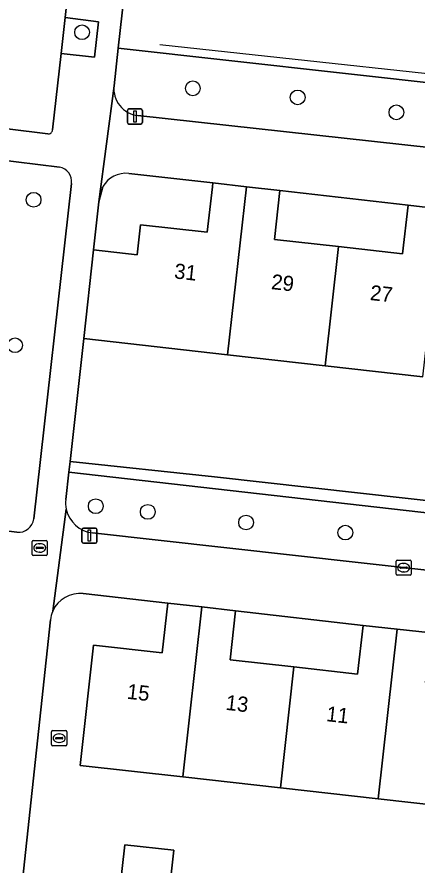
# Model space of a CAD drawing. Extents: x 161928 to 163071, y 386474 to 387428.
# Drawn here: x 162104.8 to 162131.2, y 386955.1 to 387011.2 of the extents above; entities that cross this region are included whole.
import ezdxf

# ---------------------------------------------------------------- set-up
doc = ezdxf.new("R2010")
doc.units = 0
for name, color, linetype in [('IMGEO_Boom', 7, 'Continuous'), ('IMGEO_Brandkraan', 7, 'Continuous'), ('IMGEO_Erf', 7, 'Continuous'), ('IMGEO_Groenvoorziening', 7, 'Continuous'), ('IMGEO_Haag', 7, 'Continuous'), ('IMGEO_Hek', 7, 'Continuous'), ('IMGEO_Kolk', 7, 'Continuous'), ('IMGEO_Lichtmast', 7, 'Continuous'), ('IMGEO_Pand', 7, 'Continuous'), ('IMGEO_Pand_nummerreeks', 7, 'Continuous'), ('IMGEO_Parkeervlak_open', 7, 'Continuous'), ('IMGEO_Rioolput', 7, 'Continuous'), ('IMGEO_Voetpad_open', 7, 'Continuous')]:
    doc.layers.add(name, color=color, linetype=linetype)

msp = doc.modelspace()

# ---------------------------------------------------------------- linework, layer by layer
at = {"layer": 'IMGEO_Boom'}
for centre in [(162109.075, 387010.218), (162116.406, 387006.507), (162123.341, 387005.905), (162129.878, 387004.917), (162105.865, 386999.131), (162104.643, 386989.506), (162109.982, 386978.855), (162113.425, 386978.48), (162119.93, 386977.776), (162126.494, 386977.108)]:
    msp.add_circle(centre, 0.489, dxfattribs=at)
at = {"layer": 'IMGEO_Brandkraan'}
for p, q in [((162105.772, 386975.669), (162105.772, 386976.521)), ((162105.847, 386976.595), (162106.699, 386976.595)), ((162106.26, 386976.375), (162106.285, 386976.375)), ((162106.773, 386976.521), (162106.773, 386975.669)), ((162106.031, 386976.089), (162106.031, 386976.101)), ((162106.469, 386976.052), (162106.071, 386976.052)), ((162106.074, 386976.138), (162106.472, 386976.138)), ((162106.283, 386975.815), (162106.258, 386975.815)), ((162106.515, 386976.101), (162106.515, 386976.089)), ((162106.699, 386975.595), (162105.847, 386975.595))]:
    msp.add_line(p, q, dxfattribs=at)
for points in [[(162105.772, 386975.669), (162105.772, 386976.521)], [(162105.847, 386976.595), (162106.699, 386976.595)], [(162106.773, 386976.521), (162106.773, 386975.669)], [(162106.699, 386975.595), (162105.847, 386975.595)]]:
    msp.add_lwpolyline(points, dxfattribs=at)
for centre, radius, start, end in [((162105.849, 386976.519), 0.0765, 91.552, 178.448), ((162105.849, 386976.519), 0.0765, 91.552, 178.448), ((162106.697, 386976.519), 0.0765, 1.552, 88.448), ((162106.697, 386976.519), 0.0765, 1.552, 88.448), ((162105.849, 386975.671), 0.0765, 181.552, 268.448), ((162105.849, 386975.671), 0.0765, 181.552, 268.448), ((162106.071, 386976.098), 0.0403, 85.8775, 175.7526), ((162106.068, 386976.088), 0.0366, 178.938, 274.7102), ((162106.472, 386976.095), 0.043, 264.8664, 352.4533), ((162106.476, 386976.1), 0.0386, 1.7309, 96.639), ((162106.697, 386975.671), 0.0765, 271.552, 358.448), ((162106.697, 386975.671), 0.0765, 271.552, 358.448)]:
    msp.add_arc(centre, radius, start, end, dxfattribs=at)
for centre, major_axis, ratio, start_param, end_param in [((162106.259, 386976.095), (-0.387, 0.002), 0.722429, 4.712389, 7.853982), ((162106.284, 386976.095), (-0.39, 0.002), 0.717154, 1.570796, 4.712389)]:
    msp.add_ellipse(centre, major_axis=major_axis, ratio=ratio, start_param=start_param, end_param=end_param, dxfattribs=at)
at = {"layer": 'IMGEO_Erf'}
for points in [[(162113.448, 387026.714), (162111.472, 387009.159), (162133.644, 387006.692), (162133.799, 387008.156), (162136.8, 387007.839), (162136.643, 387006.358), (162168.711, 387002.789), (162170.719, 387020.821)], [(162110.449, 387000), (162110.192, 386998.997), (162109.838, 386995.818), (162112.714, 386995.493), (162112.938, 386997.48), (162117.361, 386996.98), (162117.702, 387000), (162117.73, 387000.244), (162112.165, 387000.873)], [(162131.63, 386987.411), (162125.153, 386988.143), (162118.693, 386988.873), (162109.184, 386989.948), (162108.279, 386981.822), (162117.837, 386980.804), (162130.648, 386979.367), (162136.977, 386978.659), (162137.235, 386981.096), (162143.771, 386980.405), (162143.509, 386977.927), (162165.555, 386975.46), (162167.511, 386992.682)], [(162162.828, 386967.021), (162158.07, 386967.531), (162157.707, 386964.281), (162162.148, 386963.785), (162161.259, 386955.842), (162154.507, 386956.597), (162147.999, 386957.326), (162141.594, 386958.042), (162135.159, 386958.762), (162128.668, 386959.489), (162122.196, 386960.213), (162115.733, 386960.936), (162108.941, 386961.696), (162109.832, 386969.663), (162114.38, 386969.154), (162114.747, 386972.438), (162109.157, 386973.068)], [(162106.981, 386971.336), (162105.127, 386954.086), (162111.551, 386953.32), (162111.902, 386956.457), (162115.148, 386956.094), (162114.794, 386952.933), (162162.272, 386947.379), (162162.618, 386948.375), (162164.401, 386965.029)]]:
    msp.add_lwpolyline(points, dxfattribs=at)
for points in [[(162122.171, 386999.742), (162121.807, 386996.515), (162126.045, 386996.036), (162130.283, 386995.557), (162130.646, 386998.767)], [(162119.239, 386971.936), (162118.876, 386968.687), (162123.092, 386968.215), (162127.311, 386967.743), (162127.672, 386970.969)]]:
    msp.add_lwpolyline(points, close=True, dxfattribs=at)
for centre, radius, start, end in [((162111.966, 386999.141), 1.744, 83.4563, 150.4723), ((162108.925, 386971.128), 1.954, 83.1757, 156.6243), ((162108.878, 386971.137), 1.908, 156.339, 174.0247)]:
    msp.add_arc(centre, radius, start, end, dxfattribs=at)
at = {"layer": 'IMGEO_Groenvoorziening'}
for points in [[(162136.643, 387006.358), (162136.616, 387006.101), (162133.615, 387006.419), (162133.644, 387006.692), (162111.472, 387009.159), (162111.192, 387006.67)], [(162112.76, 387004.708), (162155.731, 387000), (162165.269, 386998.955)], [(162100.379, 387002.167), (162098.918, 386989.137), (162097.69, 386978.022), (162101.066, 386977.601), (162104.766, 386977.128)], [(162107.581, 387001.289), (162100.379, 387002.167)], [(162105.874, 386978.011), (162108.368, 387000.218)], [(162108.2, 386981.114), (162107.998, 386979.301)], [(162165.259, 386972.856), (162165.458, 386974.606), (162108.2, 386981.114)], [(162109.769, 386977.086), (162163.103, 386971.136)]]:
    msp.add_lwpolyline(points, dxfattribs=at)
msp.add_lwpolyline([(162136.977, 386978.659), (162130.648, 386979.367), (162117.837, 386980.804), (162108.279, 386981.822), (162108.2, 386981.114), (162165.458, 386974.606), (162165.555, 386975.46), (162143.509, 386977.927), (162143.456, 386977.421), (162136.919, 386978.111)], close=True, dxfattribs=at)
for centre, radius, start, end in [((162112.955, 387006.472), 1.774, 173.5789, 263.6837), ((162107.418, 387000.345), 0.958, 352.3973, 80.2217), ((162109.959, 386979.08), 1.974, 173.5576, 192.1851), ((162109.991, 386979.078), 2.005, 191.9568, 263.6371), ((162104.859, 386978.148), 1.024, 264.7934, 352.3114)]:
    msp.add_arc(centre, radius, start, end, dxfattribs=at)
at = {"layer": 'IMGEO_Haag'}
msp.add_lwpolyline([(162108.279, 386981.822), (162108.2, 386981.114), (162165.458, 386974.606), (162165.555, 386975.46), (162130.648, 386979.367), (162117.837, 386980.804)], close=True, dxfattribs=at)
at = {"layer": 'IMGEO_Hek'}
msp.add_lwpolyline([(162114.222, 387009.402), (162168.791, 387003.504)], dxfattribs=at)
at = {"layer": 'IMGEO_Kolk'}
for p, q in [((162129.853, 386974.362), (162129.853, 386975.214)), ((162129.928, 386975.288), (162130.78, 386975.288)), ((162130.341, 386975.068), (162130.366, 386975.068)), ((162130.854, 386975.214), (162130.854, 386974.362)), ((162130.112, 386974.782), (162130.112, 386974.794)), ((162130.55, 386974.745), (162130.152, 386974.745)), ((162130.155, 386974.831), (162130.553, 386974.831)), ((162130.364, 386974.508), (162130.339, 386974.508)), ((162130.596, 386974.794), (162130.596, 386974.782)), ((162130.78, 386974.288), (162129.928, 386974.288))]:
    msp.add_line(p, q, dxfattribs=at)
for points in [[(162129.853, 386974.362), (162129.853, 386975.214)], [(162129.928, 386975.288), (162130.78, 386975.288)], [(162130.854, 386975.214), (162130.854, 386974.362)], [(162130.78, 386974.288), (162129.928, 386974.288)]]:
    msp.add_lwpolyline(points, dxfattribs=at)
for centre, radius, start, end in [((162129.93, 386975.212), 0.0765, 91.552, 178.448), ((162129.93, 386975.212), 0.0765, 91.552, 178.448), ((162130.778, 386975.212), 0.0765, 1.552, 88.448), ((162130.778, 386975.212), 0.0765, 1.552, 88.448), ((162130.152, 386974.791), 0.0403, 85.8775, 175.7526), ((162130.149, 386974.781), 0.0366, 178.938, 274.7102), ((162130.553, 386974.788), 0.043, 264.8664, 352.4533), ((162130.557, 386974.793), 0.0386, 1.7309, 96.639), ((162129.93, 386974.364), 0.0765, 181.552, 268.448), ((162129.93, 386974.364), 0.0765, 181.552, 268.448), ((162130.778, 386974.364), 0.0765, 271.552, 358.448), ((162130.778, 386974.364), 0.0765, 271.552, 358.448)]:
    msp.add_arc(centre, radius, start, end, dxfattribs=at)
for centre, major_axis, ratio, start_param, end_param in [((162130.34, 386974.788), (-0.387, 0.002), 0.722429, 4.712389, 7.853982), ((162130.365, 386974.788), (-0.39, 0.002), 0.717154, 1.570796, 4.712389)]:
    msp.add_ellipse(centre, major_axis=major_axis, ratio=ratio, start_param=start_param, end_param=end_param, dxfattribs=at)
at = {"layer": 'IMGEO_Lichtmast'}
for p, q in [((162112.075, 387004.242), (162112.075, 387005.042)), ((162112.075, 387005.042), (162112.075, 387004.242)), ((162112.175, 387005.142), (162112.965, 387005.142)), ((162112.965, 387005.142), (162112.175, 387005.142)), ((162113.065, 387005.042), (162113.065, 387004.242)), ((162113.065, 387004.242), (162113.065, 387005.042)), ((162112.965, 387004.142), (162112.175, 387004.142)), ((162112.175, 387004.142), (162112.965, 387004.142)), ((162109.067, 386976.507), (162109.067, 386977.307)), ((162109.067, 386977.307), (162109.067, 386976.507)), ((162109.167, 386977.407), (162109.957, 386977.407)), ((162109.957, 386977.407), (162109.167, 386977.407)), ((162110.057, 386977.307), (162110.057, 386976.507)), ((162110.057, 386976.507), (162110.057, 386977.307)), ((162109.957, 386976.407), (162109.167, 386976.407)), ((162109.167, 386976.407), (162109.957, 386976.407))]:
    msp.add_line(p, q, dxfattribs=at)
for points in [[(162112.495, 387005.017), (162112.645, 387005.017), (162112.645, 387004.267), (162112.495, 387004.267), (162112.495, 387005.017)], [(162109.487, 386977.282), (162109.637, 386977.282), (162109.637, 386976.532), (162109.487, 386976.532), (162109.487, 386977.282)]]:
    msp.add_lwpolyline(points, dxfattribs=at)
for centre, start, end in [((162112.175, 387005.042), 90, 180), ((162112.175, 387005.042), 90, 180), ((162112.965, 387005.042), 0, 90), ((162112.965, 387005.042), 360, 90), ((162112.175, 387004.242), 180, 270), ((162112.175, 387004.242), 180, 270), ((162112.965, 387004.242), 270, 0), ((162112.965, 387004.242), 270, 0), ((162109.167, 386977.307), 90, 180), ((162109.167, 386977.307), 90, 180), ((162109.957, 386977.307), 0, 90), ((162109.957, 386977.307), 360, 90), ((162109.167, 386976.507), 180, 270), ((162109.167, 386976.507), 180, 270), ((162109.957, 386976.507), 270, 0), ((162109.957, 386976.507), 270, 0)]:
    msp.add_arc(centre, 0.1, start, end, dxfattribs=at)
at = {"layer": 'IMGEO_Pand'}
for points in [[(162117.73, 387000.244), (162117.702, 387000), (162117.361, 386996.98), (162112.938, 386997.48), (162112.714, 386995.493), (162109.838, 386995.818), (162109.184, 386989.948), (162118.693, 386988.873), (162119.95, 386999.993)], [(162119.95, 386999.993), (162118.693, 386988.873), (162125.153, 386988.143), (162126.045, 386996.036), (162121.807, 386996.515), (162122.171, 386999.742)], [(162130.646, 386998.767), (162130.283, 386995.557), (162126.045, 386996.036), (162125.153, 386988.143), (162131.63, 386987.411), (162132.885, 386998.514)], [(162114.747, 386972.438), (162114.38, 386969.154), (162109.832, 386969.663), (162108.941, 386961.696), (162115.733, 386960.936), (162116.992, 386972.187)], [(162116.992, 386972.187), (162115.733, 386960.936), (162122.196, 386960.213), (162123.092, 386968.215), (162118.876, 386968.687), (162119.239, 386971.936)], [(162127.672, 386970.969), (162127.311, 386967.743), (162123.092, 386968.215), (162122.196, 386960.213), (162128.668, 386959.489), (162129.925, 386970.717)], [(162129.925, 386970.717), (162128.668, 386959.489), (162135.159, 386958.762), (162136.048, 386966.707), (162131.811, 386967.181), (162132.178, 386970.465)], [(162115.148, 386956.094), (162111.902, 386956.457), (162111.551, 386953.32), (162111.517, 386953.012), (162114.762, 386952.649), (162114.794, 386952.933)]]:
    msp.add_lwpolyline(points, close=True, dxfattribs=at)
at = {"layer": 'IMGEO_Parkeervlak_open'}
for points in [[(162107.116, 387003.755), (162107.691, 387008.814), (162107.96, 387011.192), (162108.936, 387020.121)], [(162101.617, 387004.128), (162106.81, 387003.494)]]:
    msp.add_lwpolyline(points, dxfattribs=at)
msp.add_arc((162106.842, 387003.767), 0.274, 263.3536, 357.5708, dxfattribs=at)
at = {"layer": 'IMGEO_Rioolput'}
for p, q in [((162107.059, 386963.076), (162107.059, 386963.928)), ((162107.134, 386964.002), (162107.986, 386964.002)), ((162108.06, 386963.928), (162108.06, 386963.076)), ((162107.318, 386963.496), (162107.318, 386963.508)), ((162107.756, 386963.459), (162107.358, 386963.459)), ((162107.361, 386963.545), (162107.759, 386963.545)), ((162107.547, 386963.782), (162107.572, 386963.782)), ((162107.802, 386963.508), (162107.802, 386963.496)), ((162107.986, 386963.002), (162107.134, 386963.002)), ((162107.57, 386963.222), (162107.545, 386963.222))]:
    msp.add_line(p, q, dxfattribs=at)
for points in [[(162107.059, 386963.076), (162107.059, 386963.928)], [(162107.134, 386964.002), (162107.986, 386964.002)], [(162108.06, 386963.928), (162108.06, 386963.076)], [(162107.986, 386963.002), (162107.134, 386963.002)]]:
    msp.add_lwpolyline(points, dxfattribs=at)
for centre, radius, start, end in [((162107.136, 386963.926), 0.0765, 91.552, 178.448), ((162107.136, 386963.926), 0.0765, 91.552, 178.448), ((162107.984, 386963.926), 0.0765, 1.552, 88.448), ((162107.984, 386963.926), 0.0765, 1.552, 88.448), ((162107.358, 386963.505), 0.0403, 85.8775, 175.7526), ((162107.355, 386963.495), 0.0366, 178.938, 274.7102), ((162107.759, 386963.502), 0.043, 264.8664, 352.4533), ((162107.763, 386963.507), 0.0386, 1.7309, 96.639), ((162107.136, 386963.078), 0.0765, 181.552, 268.448), ((162107.136, 386963.078), 0.0765, 181.552, 268.448), ((162107.984, 386963.078), 0.0765, 271.552, 358.448), ((162107.984, 386963.078), 0.0765, 271.552, 358.448)]:
    msp.add_arc(centre, radius, start, end, dxfattribs=at)
for centre, major_axis, ratio, start_param, end_param in [((162107.546, 386963.502), (-0.387, 0.002), 0.722429, 4.712389, 7.853982), ((162107.571, 386963.502), (-0.39, 0.002), 0.717154, 1.570796, 4.712389)]:
    msp.add_ellipse(centre, major_axis=major_axis, ratio=ratio, start_param=start_param, end_param=end_param, dxfattribs=at)
at = {"layer": 'IMGEO_Voetpad_open'}
for points in [[(162110.096, 387030.522), (162109.247, 387022.836), (162111.467, 387022.548), (162111.177, 387019.869), (162108.936, 387020.121), (162107.96, 387011.192), (162110.156, 387010.918), (162109.904, 387008.569), (162107.691, 387008.814), (162107.116, 387003.755)], [(162111.192, 387006.67), (162111.472, 387009.159), (162113.448, 387026.714)], [(162107.998, 386979.301), (162108.2, 386981.114), (162108.279, 386981.822), (162109.184, 386989.948), (162109.838, 386995.818), (162110.192, 386998.997), (162111.192, 387006.67)], [(162111.192, 387006.67), (162110.192, 386998.997), (162110.449, 387000)], [(162165.269, 386998.955), (162155.731, 387000), (162112.76, 387004.708)], [(162106.81, 387003.494), (162101.617, 387004.128)], [(162100.497, 387003.3), (162100.379, 387002.167), (162107.581, 387001.289)], [(162112.165, 387000.873), (162117.73, 387000.244), (162119.95, 386999.993), (162122.171, 386999.742), (162130.646, 386998.767), (162132.885, 386998.514), (162135.127, 386998.26), (162143.662, 386997.239), (162145.918, 386996.984), (162148.174, 386996.729), (162156.555, 386995.839), (162158.735, 386995.593), (162160.917, 386995.346), (162165.865, 386994.743)], [(162108.368, 387000.218), (162105.874, 386978.011)], [(162107.131, 386971.903), (162108.03, 386978.663)], [(162108.03, 386978.663), (162107.131, 386971.903)], [(162104.766, 386977.128), (162101.066, 386977.601), (162097.69, 386978.022), (162097.545, 386976.875)], [(162163.103, 386971.136), (162109.769, 386977.086)], [(162109.157, 386973.068), (162114.747, 386972.438), (162116.992, 386972.187), (162119.239, 386971.936), (162127.672, 386970.969), (162129.925, 386970.717), (162132.178, 386970.465), (162140.646, 386969.464), (162142.845, 386969.218), (162145.047, 386968.972), (162153.452, 386968.047), (162155.76, 386967.789), (162158.07, 386967.531), (162162.828, 386967.021)], [(162100.497, 386949.798), (162101.654, 386949.639), (162102.835, 386949.499), (162104.668, 386949.313), (162105.127, 386954.086), (162106.981, 386971.336)]]:
    msp.add_lwpolyline(points, dxfattribs=at)
msp.add_lwpolyline([(162107.96, 387011.192), (162107.691, 387008.814), (162109.904, 387008.569), (162110.156, 387010.918)], close=True, dxfattribs=at)
for centre, radius, start, end in [((162112.955, 387006.472), 1.774, 173.5789, 263.6837), ((162106.842, 387003.767), 0.274, 263.3536, 357.5708), ((162107.418, 387000.345), 0.958, 352.3973, 80.2217), ((162111.966, 386999.141), 1.744, 83.4563, 150.4723), ((162109.959, 386979.08), 1.974, 173.5576, 192.1851), ((162109.991, 386979.078), 2.005, 191.9568, 263.6371), ((162104.859, 386978.148), 1.024, 264.7934, 352.3114), ((162108.925, 386971.128), 1.954, 83.1757, 156.6243), ((162108.878, 386971.137), 1.908, 156.339, 174.0247)]:
    msp.add_arc(centre, radius, start, end, dxfattribs=at)

# ---------------------------------------------------------------- texts
at = {"layer": 'IMGEO_Pand_nummerreeks'}
for s, rotation, p in [('31', 353.686, (162115.136, 386993.936)), ('29', 353.686, (162121.559, 386993.226)), ('27', 353.686, (162128.095, 386992.503)), ('15', 353.5894, (162112.005, 386966.119)), ('13', 353.5894, (162118.544, 386965.384)), ('11', 353.5894, (162125.197, 386964.636))]:
    msp.add_text(s, height=1, rotation=rotation, dxfattribs=at).set_placement(p)

doc.saveas('drawing.dxf')
